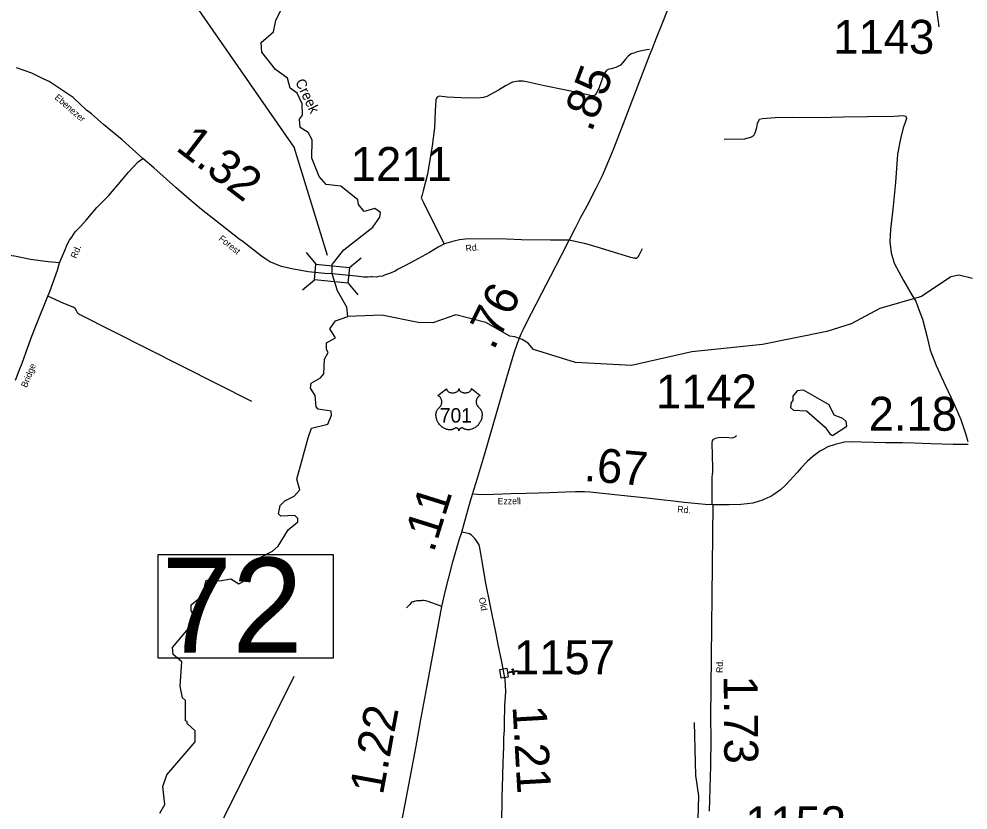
# Model space of a CAD drawing. Extents: x 2093524 to 2270757, y 289120 to 570408.
# Drawn here: x 2188536 to 2202520, y 397359 to 409015 of the extents above; entities that cross this region are included whole.
import ezdxf

# ---------------------------------------------------------------- set-up
doc = ezdxf.new("R2010")
doc.units = 0
for name, color, linetype in [('Exist Cultural Church CELL', 7, 'Continuous'), ('Exist Hydrographic Creek Single Shore', 7, 'Continuous'), ('Exist Hydrographic Creek Single Shore Label', 7, 'Continuous'), ('Exist Hydrographic Misc Water Feature', 7, 'Continuous'), ('Exist Hydrographic Pond Under 1500 Sq Ft', 7, 'Continuous'), ('Exist Road Non-System Type 51', 7, 'Continuous'), ('Exist Road Primary US Attributed', 7, 'Continuous'), ('Exist Road Primary US Mileage Hundredths English Label', 7, 'Continuous'), ('Exist Road Primary US Shield CELL', 7, 'Continuous'), ('Exist Road Primary US Shield Number Label', 7, 'Continuous'), ('Exist Road Secondary Mileage Hundredths English Label', 7, 'Continuous'), ('Exist Road Secondary Structure Standard Bridge CELL', 7, 'Continuous'), ('Exist Road Secondary Structure Standard Bridge Number Label', 7, 'Continuous'), ('Exist Road Secondary Type 51 Attributed', 7, 'Continuous'), ('Exist Road Secondary Type 51 Label', 7, 'Continuous'), ('Exist Road Secondary Type 51 Number Label', 7, 'Continuous')]:
    doc.layers.add(name, color=color, linetype=linetype)

msp = doc.modelspace()

# ---------------------------------------------------------------- linework, layer by layer
at = {"layer": 'Exist Cultural Church CELL'}
msp.add_lwpolyline([(2195724, 399448), (2195733, 399392), (2195808, 399403), (2195804, 399435), (2195819, 399437), (2195824, 399406), (2195884, 399415), (2195886, 399399), (2195827, 399390), (2195831, 399358), (2195816, 399356), (2195811, 399388), (2195736, 399376), (2195744, 399319), (2195639, 399303), (2195619, 399432)], close=True, dxfattribs=at)
at = {"layer": 'Exist Hydrographic Creek Single Shore'}
msp.add_line((2193199, 404568), (2193382, 404630), dxfattribs=at)
for points in [[(2193150, 405398), (2193325, 405612), (2193748, 405948), (2193855, 406097), (2193863, 406165), (2193780, 406223), (2193621, 406180), (2193538, 406280), (2193529, 406352), (2193277, 406551), (2193061, 406575), (2192960, 406692), (2192850, 406966), (2192856, 407232), (2192797, 407341), (2192680, 407416), (2192671, 407540), (2192712, 407599), (2192711, 407763), (2192635, 407922), (2192534, 407996), (2192492, 408144), (2192316, 408269), (2192114, 408526), (2192105, 408667), (2192287, 408827), (2192319, 408994), (2192533, 409429)], [(2193150, 405258), (2193150, 405398)], [(2193382, 404630), (2193365, 404771), (2193230, 405010), (2193150, 405258)], [(2202584, 405191), (2202383, 405241), (2202267, 405214), (2201836, 404927), (2201220, 404749), (2200797, 404522), (2200439, 404411), (2199491, 404220), (2198450, 404112), (2197561, 403907), (2196735, 403953), (2196118, 404146), (2196037, 404236), (2195949, 404292), (2195844, 404333), (2195770, 404342), (2195415, 404543), (2194973, 404657), (2194632, 404536), (2194416, 404544), (2193882, 404649), (2193382, 404630)], [(2190609, 397311), (2190683, 397438), (2190656, 397704), (2190713, 397880), (2191134, 398364), (2191133, 398524), (2191016, 398632), (2191016, 398664), (2190991, 398672), (2190989, 398973), (2190947, 399014), (2190912, 399182), (2190935, 399545), (2190809, 399653), (2190800, 399754), (2191139, 400158), (2191071, 400297), (2191071, 400382), (2191236, 400517), (2191293, 400742), (2191376, 400766), (2191493, 400735), (2191659, 400767), (2191777, 400693), (2191901, 400763), (2191941, 400936), (2192090, 401080), (2192273, 401172), (2192356, 401249), (2192504, 401489), (2192645, 401607), (2192645, 401656), (2192603, 401700), (2192394, 401691), (2192361, 401721), (2192385, 401848), (2192451, 401916), (2192592, 401982), (2192675, 402076), (2192632, 402234), (2192795, 402841), (2192844, 402984), (2193085, 403045), (2193142, 403178), (2193134, 403234), (2192942, 403268), (2192917, 403301), (2192899, 403469), (2192831, 403575), (2192839, 403650), (2192980, 403726), (2193030, 403784), (2193037, 404000), (2193094, 404101), (2193069, 404144), (2193068, 404242), (2193201, 404319), (2193117, 404451), (2193199, 404568)]]:
    msp.add_lwpolyline(points, dxfattribs=at)
at = {"layer": 'Exist Hydrographic Misc Water Feature'}
msp.add_lwpolyline([(2198513, 396193), (2198553, 397567), (2198510, 397866), (2198488, 398650)], dxfattribs=at)
at = {"layer": 'Exist Hydrographic Pond Under 1500 Sq Ft'}
msp.add_lwpolyline([(2200525, 402877), (2200732, 403014), (2200724, 403086), (2200674, 403130), (2200548, 403178), (2200472, 403328), (2200095, 403548), (2200004, 403534), (2199938, 403456), (2199938, 403391), (2199913, 403365), (2199905, 403290), (2199947, 403249), (2200139, 403242), (2200415, 403001), (2200483, 402901), (2200525, 402877)], dxfattribs=at)
at = {"layer": 'Exist Road Non-System Type 51'}
msp.add_line((2201965, 409797), (2202091, 408900), dxfattribs=at)
for points in [[(2197829, 408565), (2197789, 408561), (2197716, 408548), (2197644, 408532), (2197594, 408511), (2197554, 408501), (2197510, 408467), (2197472, 408421), (2197435, 408372), (2197399, 408334), (2197329, 408302), (2197263, 408279), (2197217, 408273), (2197198, 408263), (2197186, 408253), (2197152, 408203), (2197084, 408004), (2197060, 407952), (2197040, 407916), (2197020, 407894), (2197000, 407884), (2196973, 407881), (2196938, 407891), (2196568, 407973), (2196277, 408030), (2196013, 408089), (2195967, 408098), (2195895, 408100), (2195806, 408085), (2195704, 408031), (2195602, 407968), (2195429, 407871), (2195379, 407860), (2195293, 407848), (2195053, 407852), (2194845, 407865), (2194725, 407876), (2194699, 407864), (2194690, 407848), (2194678, 407822), (2194669, 407656), (2194659, 407412), (2194624, 407146), (2194553, 406729), (2194491, 406485), (2194479, 406425), (2194464, 406381), (2194492, 406323), (2194543, 406219), (2194796, 405713)], [(2198928, 407243), (2199228, 407251), (2199321, 407274), (2199366, 407296), (2199385, 407338), (2199407, 407418), (2199418, 407474), (2199448, 407539), (2199492, 407551), (2199680, 407564), (2199941, 407566), (2200321, 407563), (2200687, 407573), (2201041, 407577), (2201428, 407582), (2201562, 407591), (2201603, 407583), (2201615, 407551), (2201595, 407491), (2201562, 407411), (2201525, 407251), (2201482, 407024), (2201449, 406605), (2201414, 406212), (2201380, 405912), (2201369, 405730), (2201388, 405567), (2201433, 405419), (2201569, 405162), (2201695, 404941), (2201749, 404855), (2201800, 404718), (2201847, 404592), (2201914, 404347), (2201962, 404133), (2202052, 403908), (2202185, 403621), (2202311, 403350), (2202415, 403115), (2202484, 402909), (2202519, 402790)], [(2197720, 405630), (2197674, 405539), (2197654, 405505), (2197646, 405497), (2197642, 405493), (2197636, 405491), (2197630, 405487), (2197622, 405485), (2197614, 405489), (2197605, 405489), (2197590, 405490), (2197553, 405500), (2197362, 405557), (2197053, 405653), (2196887, 405700), (2196749, 405733), (2196643, 405754)], [(2189132, 405421), (2188966, 405437), (2188704, 405470), (2188468, 405518), (2188358, 405537), (2188316, 405541), (2188272, 405535), (2188182, 405520), (2188028, 405487), (2187894, 405470), (2187820, 405472), (2187700, 405481), (2187564, 405497), (2187510, 405498), (2187472, 405492), (2187432, 405486), (2187307, 405407), (2187065, 405258), (2186928, 405175), (2186798, 405106), (2186661, 405056), (2186485, 404975), (2186330, 404912)], [(2191965, 403377), (2189419, 404665), (2189401, 404675), (2189383, 404715), (2189363, 404747), (2189351, 404758), (2189333, 404768), (2189198, 404825), (2188962, 404930)], [(2199110, 402874), (2199100, 402868), (2199084, 402854), (2199068, 402846), (2199044, 402838), (2198948, 402847), (2198844, 402844), (2198794, 402832), (2198762, 402816), (2198751, 402798), (2198747, 402768), (2198753, 402394), (2198757, 402340), (2198752, 402298), (2198746, 402268), (2198743, 401866)], [(2194767, 400359), (2194564, 400430), (2194532, 400440), (2194496, 400445), (2194478, 400445), (2194460, 400443), (2194400, 400439), (2194361, 400431), (2194350, 400428), (2194339, 400428), (2194321, 400420), (2194311, 400408), (2194293, 400386), (2194245, 400336)]]:
    msp.add_lwpolyline(points, dxfattribs=at)
at = {"layer": 'Exist Road Primary US Attributed'}
for points in [[(2196643, 405754), (2196733, 405926), (2196815, 406093), (2196906, 406261), (2197042, 406521), (2197133, 406709), (2197229, 406931), (2197299, 407108), (2197352, 407234), (2197419, 407413), (2197762, 408312), (2197837, 408499), (2197867, 408571), (2197932, 408737), (2198012, 408945), (2198096, 409157), (2198177, 409368), (2198257, 409573), (2198324, 409746), (2198374, 409892)], [(2195217, 402015), (2195291, 402247), (2195350, 402447), (2195395, 402595), (2195641, 403444), (2195725, 403730), (2195833, 404097), (2195883, 404239), (2195937, 404376), (2195964, 404436), (2196017, 404546), (2196155, 404812), (2196241, 404977), (2196368, 405220), (2196532, 405537), (2196643, 405754)], [(2195059, 401452), (2195104, 401613), (2195180, 401881), (2195217, 402015)], [(2193771, 395119), (2193806, 395323), (2193877, 395693), (2194012, 396356), (2194106, 396812), (2194219, 397419), (2194298, 397831), (2194383, 398275), (2194458, 398692), (2194532, 399088), (2194767, 400359), (2194823, 400594), (2194927, 401018), (2195023, 401340), (2195059, 401452)]]:
    msp.add_lwpolyline(points, dxfattribs=at)
at = {"layer": 'Exist Road Primary US Shield CELL'}
msp.add_lwpolyline([(2194836, 403567), (2194836, 403562), (2194837, 403556), (2194838, 403553), (2194841, 403546), (2194846, 403539), (2194853, 403532), (2194861, 403525), (2194866, 403522), (2194874, 403517), (2194884, 403513), (2194895, 403510), (2194907, 403508), (2194919, 403506), (2194931, 403506), (2194945, 403507), (2194959, 403510), (2194966, 403512), (2194973, 403514), (2194980, 403517), (2194988, 403521), (2194994, 403525), (2194999, 403529), (2195006, 403535), (2195011, 403542), (2195014, 403546), (2195016, 403549), (2195018, 403557), (2195019, 403561), (2195020, 403568), (2195020, 403562), (2195021, 403558), (2195022, 403554), (2195023, 403550), (2195026, 403545), (2195029, 403540), (2195035, 403534), (2195038, 403530), (2195042, 403528), (2195050, 403522), (2195060, 403517), (2195065, 403514), (2195071, 403512), (2195077, 403511), (2195084, 403509), (2195091, 403508), (2195097, 403507), (2195104, 403506), (2195110, 403506), (2195117, 403506), (2195124, 403507), (2195130, 403507), (2195137, 403509), (2195143, 403510), (2195151, 403512), (2195158, 403514), (2195164, 403517), (2195172, 403521), (2195179, 403525), (2195183, 403529), (2195189, 403534), (2195194, 403540), (2195197, 403545), (2195200, 403549), (2195202, 403554), (2195203, 403560), (2195204, 403564), (2195204, 403568), (2195332, 403465), (2195329, 403464), (2195322, 403461), (2195317, 403458), (2195308, 403451), (2195304, 403448), (2195300, 403444), (2195297, 403441), (2195294, 403437), (2195290, 403432), (2195287, 403427), (2195283, 403421), (2195281, 403416), (2195277, 403406), (2195275, 403399), (2195274, 403394), (2195272, 403382), (2195272, 403377), (2195272, 403371), (2195272, 403366), (2195273, 403360), (2195274, 403354), (2195275, 403349), (2195276, 403343), (2195279, 403336), (2195281, 403329), (2195287, 403318), (2195295, 403307), (2195300, 403300), (2195306, 403295), (2195314, 403288), (2195318, 403284), (2195323, 403279), (2195331, 403270), (2195334, 403266), (2195337, 403261), (2195340, 403255), (2195343, 403250), (2195346, 403245), (2195350, 403234), (2195354, 403224), (2195355, 403218), (2195358, 403205), (2195359, 403199), (2195359, 403187), (2195360, 403172), (2195358, 403158), (2195356, 403141), (2195354, 403131), (2195350, 403120), (2195347, 403110), (2195341, 403095), (2195336, 403085), (2195329, 403072), (2195324, 403065), (2195319, 403057), (2195312, 403047), (2195304, 403037), (2195295, 403027), (2195287, 403019), (2195277, 403010), (2195271, 403005), (2195262, 402999), (2195251, 402991), (2195239, 402984), (2195229, 402979), (2195220, 402975), (2195209, 402971), (2195190, 402966), (2195183, 402964), (2195175, 402963), (2195167, 402962), (2195160, 402962), (2195150, 402962), (2195140, 402963), (2195130, 402964), (2195120, 402966), (2195110, 402969), (2195101, 402973), (2195091, 402977), (2195075, 402987), (2195071, 402990), (2195068, 402990), (2195062, 402991), (2195056, 402990), (2195050, 402987), (2195047, 402985), (2195042, 402982), (2195038, 402979), (2195034, 402975), (2195031, 402972), (2195029, 402969), (2195024, 402962), (2195023, 402958), (2195021, 402954), (2195019, 402948), (2195017, 402956), (2195015, 402961), (2195012, 402966), (2195010, 402970), (2195005, 402975), (2195001, 402979), (2194996, 402983), (2194991, 402986), (2194987, 402988), (2194983, 402989), (2194978, 402991), (2194975, 402991), (2194972, 402991), (2194967, 402990), (2194961, 402986), (2194956, 402982), (2194950, 402978), (2194943, 402974), (2194938, 402972), (2194931, 402969), (2194924, 402967), (2194916, 402965), (2194908, 402963), (2194901, 402962), (2194893, 402962), (2194886, 402961), (2194879, 402961), (2194872, 402962), (2194864, 402963), (2194855, 402964), (2194847, 402966), (2194838, 402968), (2194829, 402971), (2194820, 402974), (2194808, 402980), (2194800, 402984), (2194787, 402991), (2194772, 403001), (2194761, 403011), (2194753, 403018), (2194741, 403031), (2194733, 403039), (2194722, 403053), (2194715, 403064), (2194710, 403072), (2194703, 403084), (2194700, 403092), (2194695, 403103), (2194691, 403114), (2194688, 403124), (2194686, 403130), (2194684, 403141), (2194682, 403149), (2194681, 403160), (2194680, 403171), (2194680, 403181), (2194680, 403190), (2194681, 403200), (2194683, 403211), (2194685, 403220), (2194687, 403227), (2194689, 403235), (2194693, 403243), (2194697, 403252), (2194701, 403259), (2194706, 403267), (2194711, 403273), (2194718, 403280), (2194725, 403287), (2194731, 403292), (2194738, 403299), (2194742, 403304), (2194747, 403310), (2194751, 403315), (2194754, 403321), (2194758, 403328), (2194760, 403334), (2194763, 403342), (2194764, 403348), (2194766, 403356), (2194767, 403364), (2194767, 403373), (2194767, 403380), (2194766, 403389), (2194764, 403398), (2194762, 403405), (2194759, 403414), (2194756, 403420), (2194751, 403428), (2194746, 403436), (2194740, 403443), (2194734, 403448), (2194729, 403453), (2194724, 403456), (2194717, 403460), (2194711, 403463), (2194707, 403465)], close=True, dxfattribs=at)
at = {"layer": 'Exist Road Secondary Structure Standard Bridge CELL'}
for p, q in [((2192767, 405575), (2192911, 405400)), ((2193405, 405351), (2193579, 405495)), ((2192715, 405026), (2192889, 405170)), ((2193383, 405126), (2193527, 404952))]:
    msp.add_line(p, q, dxfattribs=at)
msp.add_lwpolyline([(2192911, 405400), (2193405, 405353), (2193383, 405122), (2192889, 405170)], close=True, dxfattribs=at)
at = {"layer": 'Exist Road Secondary Structure Standard Bridge Number Label'}
for points in [[(2193084, 405532), (2192592, 407126), (2190158, 410631)], [(2190882, 395886), (2192592, 399333)]]:
    msp.add_lwpolyline(points, dxfattribs=at)
msp.add_lwpolyline([(2190586, 401126), (2193163, 401126), (2193163, 399597), (2190586, 399597)], close=True, dxfattribs=at)
at = {"layer": 'Exist Road Secondary Type 51 Attributed'}
for points in [[(2190359, 406961), (2190054, 407233), (2189780, 407458), (2189603, 407615), (2189531, 407671), (2189335, 407856), (2188982, 408093), (2188903, 408126), (2188726, 408216), (2188499, 408293)], [(2188486, 403694), (2188538, 403835), (2188581, 403944), (2188666, 404181), (2188726, 404340), (2188789, 404503), (2188962, 404930), (2188989, 404998), (2189103, 405313), (2189132, 405421), (2189219, 405627), (2189235, 405667), (2189254, 405712), (2189278, 405756), (2189314, 405802), (2189365, 405878), (2189445, 405962), (2189526, 406049), (2189684, 406239), (2189858, 406413), (2190051, 406642), (2190152, 406759), (2190291, 406909), (2190359, 406961)], [(2193150, 405258), (2193044, 405267), (2192797, 405288), (2192554, 405334), (2192403, 405369), (2192341, 405391), (2192295, 405410), (2192233, 405438), (2192173, 405476), (2192108, 405521), (2191837, 405729), (2191777, 405777), (2191224, 406209), (2191039, 406365), (2190852, 406528), (2190661, 406697), (2190522, 406822), (2190359, 406961)], [(2196643, 405754), (2196367, 405754), (2195939, 405761), (2195720, 405769), (2195154, 405775), (2195027, 405759), (2194942, 405740), (2194808, 405703), (2194713, 405654), (2194583, 405576), (2194425, 405486), (2194233, 405381), (2194115, 405325), (2194078, 405301), (2194044, 405285), (2193982, 405260), (2193930, 405245), (2193893, 405226), (2193837, 405220), (2193806, 405211), (2193738, 405214), (2193718, 405214), (2193680, 405210), (2193612, 405213), (2193502, 405223), (2193150, 405258)], [(2202521, 402743), (2202302, 402746), (2201973, 402756), (2201728, 402763), (2201554, 402768), (2201309, 402772), (2200947, 402781), (2200801, 402784), (2200698, 402777), (2200561, 402744), (2200455, 402709), (2200377, 402667), (2200338, 402647), (2200311, 402625), (2200232, 402570), (2200155, 402499), (2200058, 402396), (2200008, 402336), (2199835, 402149), (2199756, 402077), (2199659, 402007), (2199613, 401980), (2199567, 401957), (2199493, 401925), (2199429, 401904), (2199347, 401883), (2199268, 401869), (2199173, 401861), (2198999, 401858), (2198759, 401855)], [(2198759, 401855), (2198648, 401859), (2198339, 401892), (2198182, 401908), (2197999, 401930), (2197787, 401953), (2197411, 401995), (2196954, 402042), (2196869, 402046), (2196736, 402046), (2196588, 402041), (2196355, 402035), (2196190, 402030), (2196010, 402025), (2195783, 402018), (2195534, 402009), (2195367, 402005), (2195217, 402015)], [(2198759, 401855), (2198727, 398723), (2198729, 398407), (2198724, 398011), (2198714, 397677), (2198707, 397341)], [(2195642, 397074), (2195655, 397400), (2195657, 397570), (2195662, 397690), (2195671, 398056), (2195674, 398172), (2195679, 398296), (2195682, 398428), (2195688, 398536), (2195689, 398640), (2195695, 398892), (2195708, 399106), (2195699, 399281), (2195649, 399543), (2195597, 399797), (2195562, 399981), (2195531, 400120), (2195510, 400238), (2195483, 400364), (2195411, 400725), (2195381, 400909), (2195327, 401222), (2195323, 401240), (2195315, 401266), (2195260, 401356), (2195198, 401413), (2195176, 401429), (2195136, 401437), (2195059, 401452)]]:
    msp.add_lwpolyline(points, dxfattribs=at)

# ---------------------------------------------------------------- texts
at = {"layer": 'Exist Hydrographic Creek Single Shore Label'}
msp.add_text('Creek', height=150, rotation=295.6305, dxfattribs=at).set_placement((2192603, 408091))
at = {"layer": 'Exist Road Primary US Mileage Hundredths English Label'}
for s, rotation, p in [('.85', 69.2841, (2196972, 407335)), ('.76', 63.6233, (2195530, 404120)), ('.11', 72.5673, (2194645, 401140)), ('1.22', 79.5438, (2193897, 397569))]:
    msp.add_text(s, height=500, rotation=rotation, dxfattribs=at).set_placement(p)
at = {"layer": 'Exist Road Primary US Shield Number Label'}
msp.add_text('701', height=212.5, dxfattribs=at).set_placement((2194737, 403068))
at = {"layer": 'Exist Road Secondary Mileage Hundredths English Label'}
for s, rotation, p in [('1.32', 322.5614, (2190830, 407093)), ('2.18', 359.9817, (2201056, 402948)), ('.67', 355.1873, (2196852, 402210)), ('1.73', 270.407, (2198920, 399339)), ('1.21', 273.2324, (2195808, 398889))]:
    msp.add_text(s, height=500, rotation=rotation, dxfattribs=at).set_placement(p)
at = {"layer": 'Exist Road Secondary Structure Standard Bridge Number Label'}
msp.add_text('72', height=1400, dxfattribs=at).set_placement((2190636, 399676))
at = {"layer": 'Exist Road Secondary Type 51 Label'}
for s, rotation, p in [('Ebenezer', 318.9313, (2189053, 407846)), ('Forest', 321.1447, (2191470, 405764)), ('Rd.', 5.8501, (2195122, 405588)), ('Rd.', 67.2919, (2189380, 405478)), ('Bridge', 67.7309, (2188650, 403576)), ('Ezzell', 0.3837, (2195591, 401863)), ('Rd.', 353.8902, (2198233, 401749)), ('Old', 281.38, (2195310, 400482)), ('Rd.', 89.3667, (2198906, 399379))]:
    msp.add_text(s, height=95, rotation=rotation, dxfattribs=at).set_placement(p)
at = {"layer": 'Exist Road Secondary Type 51 Number Label'}
for s, p in [('1143', (2200535, 408502)), ('1211', (2193425, 406628)), ('1142', (2197921, 403276)), ('1157', (2195829, 399359)), ('1153', (2199236, 396914))]:
    msp.add_text(s, height=500, dxfattribs=at).set_placement(p)

doc.saveas('drawing.dxf')
